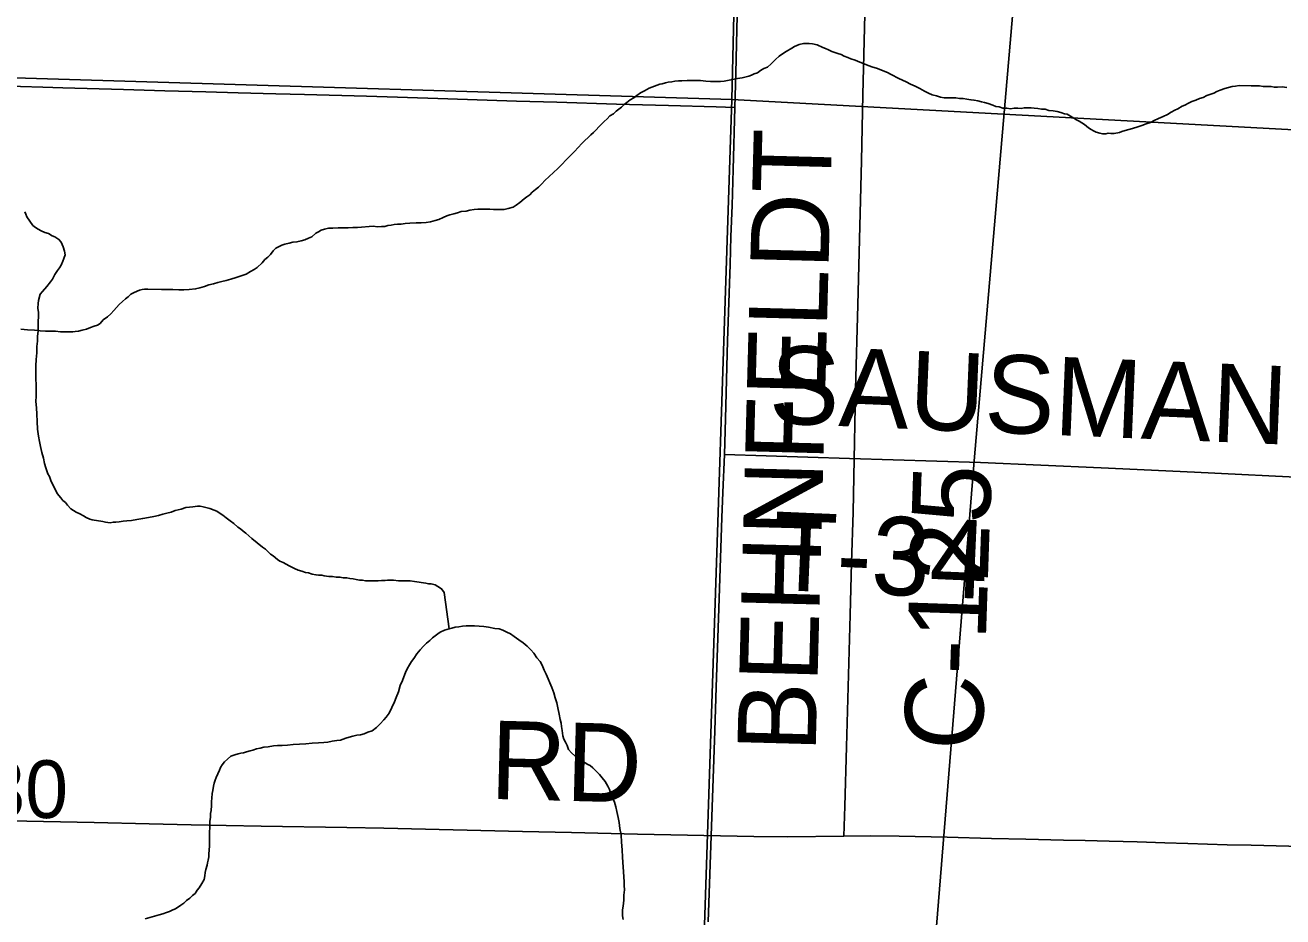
# Model space of a CAD drawing. Extents: x 2.4 to 73.1, y 4.5 to 25.6.
# Drawn here: x 43.3364 to 43.7925, y 22.3448 to 22.6682 of the extents above; entities that cross this region are included whole.
import ezdxf

# ---------------------------------------------------------------- set-up
doc = ezdxf.new("R2010")
doc.units = 0
for name, color, linetype in [('GM_X_City_Street', 7, 'Continuous'), ('GM_X_County_Road', 7, 'Continuous'), ('GM_X_County_Road_Text', 7, 'Continuous'), ('GM_X_Minor_River', 7, 'Continuous'), ('GM_X_Rail_Line', 7, 'Continuous'), ('GM_X_Section', 7, 'Continuous'), ('GM_X_Section_Text', 7, 'Continuous'), ('GM_X_Township_Road', 7, 'Continuous'), ('GM_X_Township_Road_Text', 7, 'Continuous'), ('GM_X_US_Route', 7, 'Continuous')]:
    doc.layers.add(name, color=color, linetype=linetype)

msp = doc.modelspace()

# ---------------------------------------------------------------- linework, layer by layer
at = {"layer": 'GM_X_City_Street'}
msp.add_lwpolyline([(43.34275, 22.64567), (43.35004, 22.64548), (43.3721, 22.64483), (43.38701, 22.64438), (43.40191, 22.64394), (43.41365, 22.64362), (43.42735, 22.64327), (43.43767, 22.64299), (43.46019, 22.64235), (43.47137, 22.64202), (43.48969, 22.64144), (43.51453, 22.64064), (43.52917, 22.64018), (43.55087, 22.6395), (43.56976, 22.63896), (43.58695, 22.63851), (43.59381, 22.63827)], dxfattribs=at)
at = {"layer": 'GM_X_County_Road'}
for points in [[(43.63332, 22.3741), (43.63365, 22.38499), (43.6343, 22.40642), (43.6356, 22.45428), (43.63613, 22.47323), (43.63664, 22.49156), (43.63691, 22.50431), (43.63756, 22.53601), (43.63842, 22.56677), (43.63921, 22.60002), (43.63968, 22.61898), (43.64023, 22.6429), (43.6409, 22.67212), (43.64149, 22.69978), (43.64205, 22.71966), (43.64288, 22.76037), (43.64317, 22.77187), (43.64469, 22.83683), (43.64548, 22.86696), (43.64574, 22.8768)], [(43.09618, 22.65306), (43.1011, 22.65417), (43.10211, 22.65435), (43.10334, 22.65446), (43.10545, 22.65451), (43.11081, 22.65441), (43.14217, 22.65314), (43.16668, 22.65207), (43.17631, 22.65169), (43.20145, 22.65065), (43.2185, 22.64995), (43.24861, 22.64887), (43.26631, 22.64833), (43.29052, 22.64746), (43.3135, 22.64668), (43.32652, 22.64617), (43.34275, 22.64567)], [(43.12923, 22.38405), (43.13643, 22.38391), (43.16875, 22.38319), (43.18864, 22.3827), (43.21662, 22.38211), (43.26696, 22.38096), (43.30021, 22.38018), (43.31855, 22.37983), (43.36143, 22.37899), (43.38132, 22.37852), (43.39655, 22.37813), (43.42204, 22.37771), (43.45311, 22.37719), (43.46648, 22.37694), (43.51682, 22.37572), (43.53453, 22.37536), (43.55845, 22.3748), (43.60072, 22.37396), (43.61285, 22.37386), (43.63332, 22.3741)], [(43.63332, 22.3741), (43.6431, 22.37414), (43.65336, 22.37405), (43.67077, 22.37366), (43.68692, 22.37321), (43.69935, 22.37291), (43.71302, 22.37262), (43.72079, 22.37245), (43.72949, 22.37225), (43.73974, 22.37198), (43.74969, 22.37168), (43.75807, 22.37139), (43.77234, 22.37097), (43.78104, 22.37078), (43.79471, 22.37044), (43.82267, 22.36955), (43.83635, 22.36915), (43.86337, 22.36834), (43.87654, 22.368)]]:
    msp.add_lwpolyline(points, dxfattribs=at)
at = {"layer": 'GM_X_Minor_River'}
for points in [[(43.53107, 22.61767), (43.53262, 22.61936), (43.53416, 22.62085), (43.53551, 22.62216), (43.53706, 22.62385), (43.53822, 22.62516), (43.53938, 22.62628), (43.54054, 22.6274), (43.54151, 22.62834), (43.54247, 22.62927), (43.54344, 22.6302), (43.54441, 22.63133), (43.54537, 22.63226), (43.54634, 22.6332), (43.54749, 22.63413), (43.54846, 22.63525), (43.5498, 22.63599), (43.55077, 22.63693), (43.55173, 22.63767), (43.55269, 22.63842), (43.55366, 22.63935), (43.55462, 22.64009), (43.55578, 22.64103), (43.55712, 22.64176), (43.55828, 22.6427), (43.55962, 22.64362), (43.56097, 22.64436), (43.56269, 22.64528), (43.56365, 22.64565), (43.56461, 22.64601), (43.56556, 22.64638), (43.56652, 22.64674), (43.56747, 22.64692), (43.56862, 22.64728), (43.56957, 22.64746), (43.57091, 22.64762), (43.57205, 22.6478), (43.57339, 22.64796), (43.57453, 22.64795), (43.57643, 22.6481), (43.57795, 22.64808), (43.57947, 22.64806), (43.58137, 22.64803), (43.58327, 22.6478), (43.58498, 22.64778), (43.58689, 22.64775), (43.5886, 22.64772), (43.58993, 22.64789), (43.59107, 22.64806), (43.5947, 22.64876), (43.59642, 22.64911), (43.59794, 22.64947), (43.5989, 22.64964), (43.59985, 22.65001), (43.60081, 22.65056), (43.60196, 22.65092), (43.60311, 22.65167), (43.60426, 22.65241), (43.6056, 22.65296), (43.60695, 22.65407), (43.6085, 22.65576), (43.60985, 22.65688), (43.61139, 22.65799), (43.61235, 22.65855), (43.61446, 22.65984), (43.61542, 22.6604), (43.61714, 22.66113), (43.61867, 22.66149), (43.61962, 22.66147), (43.62076, 22.66145), (43.6219, 22.66143), (43.62361, 22.66103), (43.62569, 22.66004), (43.62663, 22.65965), (43.62777, 22.65925), (43.6289, 22.65866), (43.63003, 22.65826), (43.63117, 22.65787), (43.6323, 22.65747), (43.63343, 22.65688), (43.63476, 22.65648), (43.63589, 22.65589), (43.63741, 22.65549), (43.6391, 22.6547), (43.64062, 22.6541), (43.64213, 22.65351), (43.64383, 22.65291), (43.64516, 22.65251), (43.64912, 22.65093), (43.65026, 22.65034), (43.65139, 22.64975), (43.65233, 22.64935), (43.65327, 22.64877), (43.6546, 22.64818), (43.65592, 22.64759), (43.65743, 22.6468), (43.65913, 22.64602), (43.66083, 22.64523), (43.66252, 22.64425), (43.66403, 22.64347), (43.66535, 22.64288)], [(43.66535, 22.64288), (43.66687, 22.64247), (43.66838, 22.64207), (43.66971, 22.64186), (43.67142, 22.64183), (43.67275, 22.64181), (43.67389, 22.64179), (43.67522, 22.64158), (43.67655, 22.64156), (43.67788, 22.64135), (43.6794, 22.64113), (43.68054, 22.64092), (43.68187, 22.64071), (43.68319, 22.64031), (43.68433, 22.6401), (43.68565, 22.6397), (43.68736, 22.6391), (43.68849, 22.63871), (43.68963, 22.6385), (43.69095, 22.6381), (43.69247, 22.63807), (43.6938, 22.63786), (43.69514, 22.63803), (43.69647, 22.63801), (43.69761, 22.63799), (43.69875, 22.63816), (43.6997, 22.63815), (43.70122, 22.63812), (43.70236, 22.6381), (43.70369, 22.63789), (43.70502, 22.63768), (43.70635, 22.63766), (43.70768, 22.63726), (43.70919, 22.63705), (43.71071, 22.63683), (43.71204, 22.63643), (43.71336, 22.63603), (43.71431, 22.63582), (43.71676, 22.63445), (43.7177, 22.63387), (43.71864, 22.63328), (43.71959, 22.6327), (43.72053, 22.63211), (43.72203, 22.63095), (43.72297, 22.63036), (43.72391, 22.62978), (43.72486, 22.62938), (43.72618, 22.62898), (43.72713, 22.62878), (43.72827, 22.62876), (43.72923, 22.62893), (43.73018, 22.62892), (43.73132, 22.6289), (43.73323, 22.62925), (43.73418, 22.62961), (43.73533, 22.62998), (43.73666, 22.63033), (43.738, 22.63069), (43.73991, 22.63123), (43.74144, 22.63178), (43.74297, 22.63232), (43.7445, 22.63287), (43.74585, 22.63361), (43.74738, 22.63434), (43.7491, 22.63508), (43.75064, 22.63581), (43.75198, 22.63655), (43.75332, 22.63729), (43.75447, 22.63784), (43.75601, 22.63877), (43.75696, 22.63913), (43.75831, 22.63987), (43.75946, 22.64042), (43.76099, 22.64097), (43.76233, 22.64151), (43.76366, 22.64187), (43.76501, 22.64261), (43.76635, 22.64316), (43.76749, 22.64352), (43.76864, 22.64407), (43.76979, 22.64463), (43.77151, 22.64517), (43.77285, 22.64553), (43.77419, 22.64589), (43.77533, 22.64606), (43.77666, 22.64623), (43.78104, 22.64616), (43.78256, 22.64613), (43.78408, 22.64611), (43.78541, 22.6459), (43.78712, 22.64587), (43.78826, 22.64585), (43.7894, 22.64564), (43.79054, 22.64562), (43.79225, 22.64579), (43.79396, 22.64557)], [(43.37476, 22.5706), (43.37591, 22.57116), (43.37782, 22.57208), (43.37878, 22.57225), (43.37973, 22.57242), (43.38087, 22.57241), (43.38582, 22.57233), (43.38791, 22.57229), (43.39, 22.57226), (43.39209, 22.57222), (43.39399, 22.57219), (43.3959, 22.57235), (43.39818, 22.57251), (43.39971, 22.57286), (43.40143, 22.5734), (43.40296, 22.57395), (43.40467, 22.5743), (43.40621, 22.57485), (43.40773, 22.5752), (43.40926, 22.57556), (43.41098, 22.5761), (43.41289, 22.57664), (43.41442, 22.57718), (43.41652, 22.57791), (43.41806, 22.57884), (43.4194, 22.57957), (43.42055, 22.58032), (43.42229, 22.582), (43.42326, 22.58312), (43.42442, 22.58405), (43.42538, 22.58499), (43.42635, 22.5863), (43.42732, 22.58724), (43.42943, 22.58834), (43.43058, 22.5887), (43.4321, 22.58906), (43.43344, 22.58942), (43.43496, 22.58958), (43.43649, 22.58994), (43.43783, 22.5903), (43.43917, 22.59085), (43.44032, 22.5914), (43.44186, 22.5927), (43.44282, 22.59326), (43.44378, 22.59381), (43.44493, 22.59417), (43.44645, 22.59453), (43.44797, 22.5945), (43.44988, 22.59466), (43.45178, 22.59463), (43.45349, 22.5946), (43.45521, 22.59477), (43.45692, 22.59474), (43.46263, 22.59522), (43.46415, 22.595), (43.46567, 22.59517), (43.46681, 22.59515), (43.46796, 22.59551), (43.4691, 22.59568), (43.47025, 22.59585), (43.47139, 22.59602), (43.47272, 22.596), (43.47425, 22.59617), (43.47596, 22.59633), (43.47825, 22.59648), (43.47996, 22.59646), (43.48186, 22.59662), (43.48338, 22.59678), (43.4851, 22.59732), (43.48644, 22.59768), (43.48797, 22.59842), (43.48932, 22.59897), (43.49046, 22.59933), (43.4918, 22.59969), (43.49314, 22.60004), (43.49448, 22.60059), (43.49638, 22.60075), (43.49772, 22.60111), (43.49924, 22.60128), (43.50057, 22.60144), (43.50191, 22.60142), (43.50324, 22.6014), (43.50495, 22.60137), (43.50628, 22.60135), (43.50761, 22.60133), (43.50894, 22.60131), (43.51008, 22.60129), (43.51161, 22.60165), (43.51333, 22.60219), (43.51448, 22.60293), (43.51583, 22.60386), (43.51737, 22.60516), (43.51833, 22.60591), (43.51948, 22.60665), (43.52026, 22.60759), (43.52142, 22.60852), (43.52257, 22.60945), (43.52373, 22.61057), (43.52489, 22.61188), (43.52952, 22.61618), (43.53107, 22.61767)], [(43.35301, 22.49271), (43.3517, 22.49407), (43.35096, 22.49503), (43.35002, 22.4958), (43.34927, 22.49676), (43.34797, 22.4983), (43.34705, 22.50041), (43.34631, 22.50175), (43.34576, 22.50309), (43.34521, 22.50443), (43.34466, 22.50539), (43.34393, 22.50768), (43.34338, 22.50921), (43.34303, 22.51111), (43.34249, 22.51321), (43.34196, 22.51531), (43.34161, 22.51722), (43.34126, 22.51912), (43.34091, 22.5216), (43.34077, 22.52445), (43.34062, 22.52711), (43.34047, 22.52939), (43.34031, 22.53168), (43.34034, 22.53358), (43.34037, 22.53567), (43.34041, 22.53776), (43.34025, 22.53985), (43.34029, 22.54213), (43.34032, 22.5446), (43.34036, 22.54688), (43.34059, 22.54934), (43.34062, 22.55162), (43.34085, 22.55352), (43.34087, 22.55523), (43.34109, 22.55732), (43.34112, 22.55884), (43.34114, 22.56016), (43.34118, 22.56301), (43.3412, 22.56396), (43.34103, 22.56549), (43.34106, 22.5672), (43.34127, 22.56833), (43.34187, 22.5706), (43.34265, 22.57154), (43.3442, 22.57342), (43.34556, 22.5751), (43.34633, 22.57604), (43.34712, 22.57774), (43.3481, 22.57924), (43.34887, 22.58018), (43.34946, 22.58112), (43.35005, 22.58263), (43.35044, 22.58358), (43.35085, 22.5849), (43.35068, 22.58623), (43.35013, 22.58776), (43.3494, 22.58948), (43.34865, 22.59045), (43.34714, 22.59142), (43.3462, 22.59181), (43.34488, 22.59259), (43.34356, 22.593), (43.34223, 22.59359), (43.3411, 22.59418), (43.34016, 22.59476), (43.33922, 22.59553), (43.33699, 22.59861), (43.33662, 22.59957), (43.33626, 22.60052)], [(43.33481, 22.55795), (43.33728, 22.55772), (43.33975, 22.55749), (43.34184, 22.55727), (43.34374, 22.55724), (43.34564, 22.55721), (43.34735, 22.55718), (43.34925, 22.55696), (43.35115, 22.55693), (43.35248, 22.55691), (43.35362, 22.55689), (43.35458, 22.55706), (43.35572, 22.55723), (43.35706, 22.55759), (43.35858, 22.55795), (43.36011, 22.55849), (43.36145, 22.55904), (43.3626, 22.5594), (43.36356, 22.55996), (43.36472, 22.56127), (43.36626, 22.56238), (43.36742, 22.5635), (43.36858, 22.56463), (43.36955, 22.56575), (43.37051, 22.56687), (43.37167, 22.568), (43.37283, 22.56893), (43.37379, 22.56967), (43.37476, 22.5706)], [(43.49022, 22.44929), (43.48833, 22.46243), (43.4874, 22.46378), (43.48608, 22.46456), (43.48514, 22.46514), (43.48363, 22.46555), (43.48267, 22.46556), (43.48173, 22.46577), (43.47755, 22.4664), (43.47603, 22.46662), (43.47413, 22.46665), (43.4728, 22.46667), (43.47185, 22.46668), (43.46995, 22.4669), (43.469, 22.46692), (43.46786, 22.46694), (43.46691, 22.46676), (43.46558, 22.46678), (43.46443, 22.46661), (43.4631, 22.46663), (43.46139, 22.46666), (43.45987, 22.46669), (43.45873, 22.46689), (43.45759, 22.46691), (43.45645, 22.46712), (43.45532, 22.46733), (43.45418, 22.46754), (43.45304, 22.46775), (43.45171, 22.46777), (43.45057, 22.46798), (43.44924, 22.468), (43.44791, 22.46821), (43.44658, 22.46823), (43.44487, 22.46845), (43.44393, 22.46865), (43.44278, 22.46867), (43.44184, 22.46887), (43.44051, 22.46909), (43.43918, 22.46949), (43.43805, 22.4697), (43.43672, 22.4701), (43.4354, 22.4705), (43.43407, 22.47109), (43.43219, 22.47207), (43.43106, 22.47266), (43.42992, 22.47325), (43.42879, 22.47383), (43.42785, 22.47442), (43.42635, 22.47577), (43.42541, 22.47636), (43.42447, 22.47713), (43.42353, 22.4781), (43.42241, 22.47888), (43.41865, 22.48198), (43.41752, 22.48294), (43.4164, 22.48391), (43.41546, 22.48469), (43.41452, 22.48546), (43.41358, 22.48605), (43.41208, 22.4874), (43.41076, 22.48837), (43.40926, 22.48954), (43.40813, 22.4905), (43.40681, 22.49128), (43.40587, 22.49187), (43.40493, 22.49227), (43.40342, 22.49286), (43.4019, 22.49326), (43.40095, 22.49347), (43.39981, 22.49368), (43.39886, 22.49369), (43.39715, 22.49353), (43.39601, 22.49336), (43.39467, 22.49319), (43.39295, 22.49265), (43.39085, 22.49211), (43.38932, 22.49156), (43.38779, 22.49121), (43.38627, 22.49085), (43.38474, 22.49031), (43.38302, 22.48996), (43.38111, 22.48961), (43.37901, 22.48926), (43.37692, 22.48891), (43.37501, 22.48856), (43.3733, 22.4884), (43.37196, 22.48823), (43.37044, 22.48807), (43.3693, 22.48789), (43.36834, 22.48791), (43.3672, 22.48774), (43.36549, 22.48796), (43.36454, 22.48816), (43.36075, 22.48879), (43.3598, 22.489), (43.35848, 22.48959), (43.35754, 22.49017), (43.35622, 22.49095), (43.3549, 22.49154), (43.35396, 22.49213), (43.35301, 22.49271)], [(43.40131, 22.35837), (43.40152, 22.3597), (43.40173, 22.36084), (43.40193, 22.36197), (43.40234, 22.36349), (43.40254, 22.36443), (43.40275, 22.36538), (43.40296, 22.36652), (43.40297, 22.36766), (43.40318, 22.36898), (43.40321, 22.3705), (43.40323, 22.37221), (43.40326, 22.37373), (43.40329, 22.37544), (43.40332, 22.37734), (43.40335, 22.37943), (43.40356, 22.38095), (43.40358, 22.38228), (43.40379, 22.38341), (43.40401, 22.38512), (43.40403, 22.38664), (43.40405, 22.38778), (43.40427, 22.38948), (43.40447, 22.39062), (43.40469, 22.39214), (43.4049, 22.39327), (43.40529, 22.39441), (43.40569, 22.39535), (43.40687, 22.39799), (43.40727, 22.39894), (43.40785, 22.39988), (43.40863, 22.40101), (43.40979, 22.40194), (43.41095, 22.40306), (43.41248, 22.4036), (43.41362, 22.40397), (43.41458, 22.40414), (43.41553, 22.40431), (43.41668, 22.40468), (43.41801, 22.40503), (43.41897, 22.40521), (43.42031, 22.40576), (43.42164, 22.40593), (43.42298, 22.40629), (43.4245, 22.40645), (43.42641, 22.4068), (43.42793, 22.40697), (43.42964, 22.40694), (43.43155, 22.4071), (43.43364, 22.40726), (43.43593, 22.40741), (43.43821, 22.40756), (43.4405, 22.40772), (43.44278, 22.40787), (43.44469, 22.40803), (43.44621, 22.40819), (43.44774, 22.40855), (43.44945, 22.40871), (43.45079, 22.40888), (43.4527, 22.40961), (43.45385, 22.40997), (43.45518, 22.41033), (43.45671, 22.41069), (43.45804, 22.41086), (43.45938, 22.41121), (43.46072, 22.41176), (43.46225, 22.41231), (43.46379, 22.41342), (43.46514, 22.41473), (43.4665, 22.41623), (43.46727, 22.41717), (43.46844, 22.41867), (43.4704, 22.42282), (43.471, 22.42433), (43.47179, 22.42641), (43.4724, 22.42868), (43.47319, 22.43056), (43.47378, 22.43188), (43.47437, 22.43339), (43.47496, 22.43471), (43.47575, 22.43622), (43.47653, 22.43735), (43.47731, 22.43848), (43.47847, 22.44017), (43.47964, 22.44167), (43.4808, 22.44298), (43.48196, 22.4441), (43.48311, 22.44503), (43.48408, 22.44597), (43.486, 22.44746), (43.48696, 22.44801), (43.4885, 22.44875), (43.49022, 22.44929), (43.49117, 22.44946), (43.49232, 22.44983), (43.49365, 22.45), (43.49499, 22.45016), (43.49632, 22.45033), (43.49784, 22.45031), (43.49936, 22.45028), (43.50107, 22.45026)], [(43.50107, 22.45026), (43.50278, 22.45004), (43.50449, 22.44982), (43.50676, 22.4494), (43.50828, 22.44919), (43.50961, 22.44879), (43.51112, 22.448), (43.51244, 22.44741), (43.51376, 22.44644), (43.51545, 22.44528), (43.51695, 22.44411), (43.51846, 22.44295), (43.51976, 22.4416), (43.52089, 22.44044), (43.522, 22.43871), (43.52312, 22.43736), (43.52386, 22.43602), (43.5246, 22.4343), (43.52533, 22.43277), (43.52735, 22.42798), (43.52808, 22.42607), (43.52862, 22.42416), (43.52916, 22.42245), (43.52952, 22.42054), (43.53005, 22.41825), (43.5304, 22.41635), (43.53076, 22.41501), (43.53093, 22.41387), (43.5311, 22.41234), (43.53127, 22.41139), (43.53145, 22.41044), (43.53181, 22.40929), (43.53236, 22.40814), (43.53292, 22.40699), (43.53346, 22.40547), (43.53459, 22.40431), (43.53571, 22.40315), (43.53683, 22.40218), (43.53815, 22.4014), (43.53947, 22.40062), (43.54041, 22.40003), (43.54136, 22.39964), (43.5423, 22.39886), (43.54342, 22.39771), (43.54473, 22.39636), (43.54566, 22.3952), (43.54678, 22.39385), (43.54771, 22.39213), (43.54826, 22.39098), (43.54862, 22.38964), (43.54935, 22.38792), (43.55009, 22.38639), (43.55063, 22.38467), (43.55099, 22.38295), (43.55152, 22.38086), (43.55187, 22.37895), (43.55203, 22.37686), (43.55257, 22.37457), (43.55272, 22.37191), (43.55286, 22.36905), (43.55301, 22.36639), (43.55347, 22.35935), (43.55363, 22.35745), (43.55361, 22.35612), (43.55378, 22.3546), (43.55356, 22.3527), (43.55353, 22.3508), (43.5533, 22.34872), (43.55309, 22.34739), (43.55307, 22.34606), (43.55306, 22.34511), (43.55323, 22.34378)], [(43.37997, 22.34408), (43.38494, 22.34552), (43.38628, 22.34588), (43.38762, 22.34643), (43.38876, 22.34679), (43.38991, 22.34734), (43.39087, 22.34771), (43.39279, 22.34901), (43.39394, 22.34975), (43.39491, 22.35068), (43.39607, 22.35161), (43.39703, 22.35255), (43.39799, 22.35329), (43.39877, 22.35442), (43.39955, 22.35536), (43.40052, 22.35686), (43.40131, 22.35837)]]:
    msp.add_lwpolyline(points, dxfattribs=at)
at = {"layer": 'GM_X_Rail_Line'}
msp.add_lwpolyline([(43.46669, 21.63622), (43.5212, 21.73573), (43.56465, 21.81658), (43.59637, 21.8683), (43.6194, 21.9135), (43.6307, 21.94871), (43.63721, 21.97957), (43.64199, 22.01738), (43.65285, 22.16821), (43.68066, 22.51158), (43.70323, 22.77251)], dxfattribs=at)
at = {"layer": 'GM_X_Section'}
for points in [[(43.10708, 23.16045), (43.60452, 23.14206), (43.59269, 22.64124), (43.09612, 22.6562), (43.10673, 23.15344)], [(44.10795, 23.12864), (44.09218, 22.62982), (43.8414, 22.62778), (43.59269, 22.64124), (43.60452, 23.14206)], [(43.09608, 22.65449), (43.09612, 22.6562), (43.59269, 22.64124), (43.57605, 22.13732), (43.0842, 22.15122)], [(44.09218, 22.62982), (44.07537, 22.12704), (43.57605, 22.13732), (43.59269, 22.64124), (43.8414, 22.62778)]]:
    msp.add_lwpolyline(points, close=True, dxfattribs=at)
at = {"layer": 'GM_X_Township_Road'}
msp.add_lwpolyline([(43.59, 22.51248), (43.63532, 22.51097), (43.68286, 22.50951), (43.72663, 22.50761), (43.76047, 22.50604), (43.80456, 22.50389), (43.83825, 22.50213)], dxfattribs=at)
at = {"layer": 'GM_X_US_Route'}
for points in [[(43.59, 22.51248), (43.59033, 22.52541), (43.59115, 22.55368), (43.59205, 22.58132), (43.59236, 22.59157), (43.59275, 22.60275), (43.59321, 22.6158), (43.59381, 22.63827), (43.59408, 22.65078), (43.59453, 22.66664), (43.5948, 22.67657)], [(43.58406, 22.34297), (43.5865, 22.41226), (43.58703, 22.42811), (43.58752, 22.4424), (43.58816, 22.46384), (43.5891, 22.48963), (43.58939, 22.49864), (43.59, 22.51248)]]:
    msp.add_lwpolyline(points, dxfattribs=at)

# ---------------------------------------------------------------- texts
at = {"layer": 'GM_X_County_Road_Text'}
for s, rotation, p in [('BEHNFELDT', 88.4739, (43.62306, 22.40428)), ('C-125', 88.0734, (43.68346, 22.40486)), ('RD', 358.5175, (43.50483, 22.38759))]:
    msp.add_text(s, height=0.028409, rotation=rotation, dxfattribs=at).set_placement(p)
at = {"layer": 'GM_X_Section_Text'}
msp.add_text('30', height=0.020928, rotation=0, dxfattribs=at).set_placement((43.32082, 22.38063))
at = {"layer": 'GM_X_Township_Road_Text'}
for s, rotation, p in [('SAUSMAN', 357.6135, (43.6059, 22.52386)), ('T-34', 357.5258, (43.60703, 22.46342))]:
    msp.add_text(s, height=0.028409, rotation=rotation, dxfattribs=at).set_placement(p)

doc.saveas('drawing.dxf')
